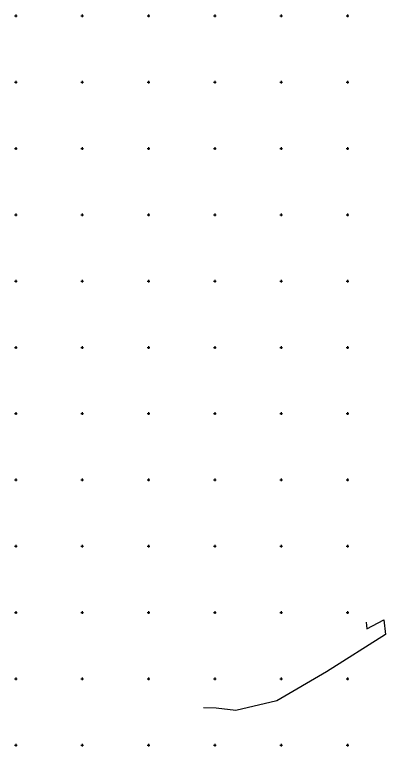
# Model space of a CAD drawing. Extents: x -711234 to -710007, y -1026313 to -1025448.
# Drawn here: x -711075.5 to -710935.7, y -1025725.5 to -1025449.5 of the extents above; entities that cross this region are included whole.
import ezdxf

# ---------------------------------------------------------------- set-up
doc = ezdxf.new("R2010")
doc.units = 0
doc.layers.add('Z_hektometricka_sit', color=7, linetype='Continuous')
doc.layers.add('Z_katastr_hranice', color=7, linetype='Continuous')

msp = doc.modelspace()

# ---------------------------------------------------------------- linework, layer by layer
at = {"layer": 'Z_hektometricka_sit'}
for p, q in [((-711075.5, -1025450), (-711074.5, -1025450)), ((-711075, -1025449.5), (-711075, -1025450.5)), ((-711050.5, -1025450), (-711049.5, -1025450)), ((-711050, -1025449.5), (-711050, -1025450.5)), ((-711025.5, -1025450), (-711024.5, -1025450)), ((-711025, -1025449.5), (-711025, -1025450.5)), ((-711000.5, -1025450), (-710999.5, -1025450)), ((-711000, -1025449.5), (-711000, -1025450.5)), ((-710975.5, -1025450), (-710974.5, -1025450)), ((-710975, -1025449.5), (-710975, -1025450.5)), ((-710950.5, -1025450), (-710949.5, -1025450)), ((-710950, -1025449.5), (-710950, -1025450.5)), ((-711075.5, -1025475), (-711074.5, -1025475)), ((-711075, -1025474.5), (-711075, -1025475.5)), ((-711050.5, -1025475), (-711049.5, -1025475)), ((-711050, -1025474.5), (-711050, -1025475.5)), ((-711025.5, -1025475), (-711024.5, -1025475)), ((-711025, -1025474.5), (-711025, -1025475.5)), ((-711000.5, -1025475), (-710999.5, -1025475)), ((-711000, -1025474.5), (-711000, -1025475.5)), ((-710975.5, -1025475), (-710974.5, -1025475)), ((-710975, -1025474.5), (-710975, -1025475.5)), ((-710950.5, -1025475), (-710949.5, -1025475)), ((-710950, -1025474.5), (-710950, -1025475.5)), ((-711075.5, -1025500), (-711074.5, -1025500)), ((-711075, -1025499.5), (-711075, -1025500.5)), ((-711050.5, -1025500), (-711049.5, -1025500)), ((-711050, -1025499.5), (-711050, -1025500.5)), ((-711025.5, -1025500), (-711024.5, -1025500)), ((-711025, -1025499.5), (-711025, -1025500.5)), ((-711000.5, -1025500), (-710999.5, -1025500)), ((-711000, -1025499.5), (-711000, -1025500.5)), ((-710975.5, -1025500), (-710974.5, -1025500)), ((-710975, -1025499.5), (-710975, -1025500.5)), ((-710950.5, -1025500), (-710949.5, -1025500)), ((-710950, -1025499.5), (-710950, -1025500.5)), ((-711075, -1025524.5), (-711075, -1025525.5)), ((-711050, -1025524.5), (-711050, -1025525.5)), ((-711025, -1025524.5), (-711025, -1025525.5)), ((-711000, -1025524.5), (-711000, -1025525.5)), ((-710975, -1025524.5), (-710975, -1025525.5)), ((-710950, -1025524.5), (-710950, -1025525.5)), ((-711075.5, -1025525), (-711074.5, -1025525)), ((-711050.5, -1025525), (-711049.5, -1025525)), ((-711025.5, -1025525), (-711024.5, -1025525)), ((-711000.5, -1025525), (-710999.5, -1025525)), ((-710975.5, -1025525), (-710974.5, -1025525)), ((-710950.5, -1025525), (-710949.5, -1025525)), ((-711075, -1025549.5), (-711075, -1025550.5)), ((-711050, -1025549.5), (-711050, -1025550.5)), ((-711025, -1025549.5), (-711025, -1025550.5)), ((-711000, -1025549.5), (-711000, -1025550.5)), ((-710975, -1025549.5), (-710975, -1025550.5)), ((-710950, -1025549.5), (-710950, -1025550.5)), ((-711075.5, -1025550), (-711074.5, -1025550)), ((-711050.5, -1025550), (-711049.5, -1025550)), ((-711025.5, -1025550), (-711024.5, -1025550)), ((-711000.5, -1025550), (-710999.5, -1025550)), ((-710975.5, -1025550), (-710974.5, -1025550)), ((-710950.5, -1025550), (-710949.5, -1025550)), ((-711075, -1025574.5), (-711075, -1025575.5)), ((-711050, -1025574.5), (-711050, -1025575.5)), ((-711025, -1025574.5), (-711025, -1025575.5)), ((-711000, -1025574.5), (-711000, -1025575.5)), ((-710975, -1025574.5), (-710975, -1025575.5)), ((-710950, -1025574.5), (-710950, -1025575.5)), ((-711075.5, -1025575), (-711074.5, -1025575)), ((-711050.5, -1025575), (-711049.5, -1025575)), ((-711025.5, -1025575), (-711024.5, -1025575)), ((-711000.5, -1025575), (-710999.5, -1025575)), ((-710975.5, -1025575), (-710974.5, -1025575)), ((-710950.5, -1025575), (-710949.5, -1025575)), ((-711075.5, -1025600), (-711074.5, -1025600)), ((-711075, -1025599.5), (-711075, -1025600.5)), ((-711050.5, -1025600), (-711049.5, -1025600)), ((-711050, -1025599.5), (-711050, -1025600.5)), ((-711025.5, -1025600), (-711024.5, -1025600)), ((-711025, -1025599.5), (-711025, -1025600.5)), ((-711000.5, -1025600), (-710999.5, -1025600)), ((-711000, -1025599.5), (-711000, -1025600.5)), ((-710975.5, -1025600), (-710974.5, -1025600)), ((-710975, -1025599.5), (-710975, -1025600.5)), ((-710950.5, -1025600), (-710949.5, -1025600)), ((-710950, -1025599.5), (-710950, -1025600.5)), ((-711075.5, -1025625), (-711074.5, -1025625)), ((-711075, -1025624.5), (-711075, -1025625.5)), ((-711050.5, -1025625), (-711049.5, -1025625)), ((-711050, -1025624.5), (-711050, -1025625.5)), ((-711025.5, -1025625), (-711024.5, -1025625)), ((-711025, -1025624.5), (-711025, -1025625.5)), ((-711000.5, -1025625), (-710999.5, -1025625)), ((-711000, -1025624.5), (-711000, -1025625.5)), ((-710975.5, -1025625), (-710974.5, -1025625)), ((-710975, -1025624.5), (-710975, -1025625.5)), ((-710950.5, -1025625), (-710949.5, -1025625)), ((-710950, -1025624.5), (-710950, -1025625.5)), ((-711075.5, -1025650), (-711074.5, -1025650)), ((-711075, -1025649.5), (-711075, -1025650.5)), ((-711050.5, -1025650), (-711049.5, -1025650)), ((-711050, -1025649.5), (-711050, -1025650.5)), ((-711025.5, -1025650), (-711024.5, -1025650)), ((-711025, -1025649.5), (-711025, -1025650.5)), ((-711000.5, -1025650), (-710999.5, -1025650)), ((-711000, -1025649.5), (-711000, -1025650.5)), ((-710975.5, -1025650), (-710974.5, -1025650)), ((-710975, -1025649.5), (-710975, -1025650.5)), ((-710950.5, -1025650), (-710949.5, -1025650)), ((-710950, -1025649.5), (-710950, -1025650.5)), ((-711075.5, -1025675), (-711074.5, -1025675)), ((-711075, -1025674.5), (-711075, -1025675.5)), ((-711050.5, -1025675), (-711049.5, -1025675)), ((-711050, -1025674.5), (-711050, -1025675.5)), ((-711025.5, -1025675), (-711024.5, -1025675)), ((-711025, -1025674.5), (-711025, -1025675.5)), ((-711000.5, -1025675), (-710999.5, -1025675)), ((-711000, -1025674.5), (-711000, -1025675.5)), ((-710975.5, -1025675), (-710974.5, -1025675)), ((-710975, -1025674.5), (-710975, -1025675.5)), ((-710950.5, -1025675), (-710949.5, -1025675)), ((-710950, -1025674.5), (-710950, -1025675.5)), ((-711075.5, -1025700), (-711074.5, -1025700)), ((-711075, -1025699.5), (-711075, -1025700.5)), ((-711050.5, -1025700), (-711049.5, -1025700)), ((-711050, -1025699.5), (-711050, -1025700.5)), ((-711025.5, -1025700), (-711024.5, -1025700)), ((-711025, -1025699.5), (-711025, -1025700.5)), ((-711000.5, -1025700), (-710999.5, -1025700)), ((-711000, -1025699.5), (-711000, -1025700.5)), ((-710975.5, -1025700), (-710974.5, -1025700)), ((-710975, -1025699.5), (-710975, -1025700.5)), ((-710950.5, -1025700), (-710949.5, -1025700)), ((-710950, -1025699.5), (-710950, -1025700.5)), ((-711075.5, -1025725), (-711074.5, -1025725)), ((-711075, -1025724.5), (-711075, -1025725.5)), ((-711050.5, -1025725), (-711049.5, -1025725)), ((-711050, -1025724.5), (-711050, -1025725.5)), ((-711025.5, -1025725), (-711024.5, -1025725)), ((-711025, -1025724.5), (-711025, -1025725.5)), ((-711000.5, -1025725), (-710999.5, -1025725)), ((-711000, -1025724.5), (-711000, -1025725.5)), ((-710975.5, -1025725), (-710974.5, -1025725)), ((-710975, -1025724.5), (-710975, -1025725.5)), ((-710950.5, -1025725), (-710949.5, -1025725)), ((-710950, -1025724.5), (-710950, -1025725.5))]:
    msp.add_line(p, q, dxfattribs=at)
at = {"layer": 'Z_katastr_hranice'}
msp.add_lwpolyline([(-710942.91, -1025678.71), (-710942.66, -1025681.14), (-710936.32, -1025677.82), (-710935.72, -1025683.29), (-710957.96, -1025697.33), (-710976.63, -1025708.36), (-710992.07, -1025712.02), (-710999.51, -1025711.13), (-711004.32, -1025710.92)], dxfattribs=at)

doc.saveas('drawing.dxf')
